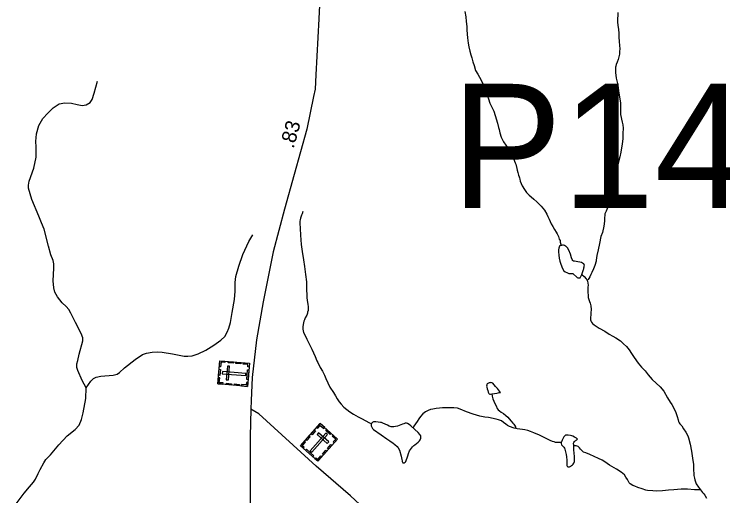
# Model space of a CAD drawing. Extents: x 2126262 to 2293712, y 749403 to 919119.
# Drawn here: x 2257124 to 2263203, y 848879 to 853011 of the extents above; entities that cross this region are included whole.
import ezdxf

# ---------------------------------------------------------------- set-up
doc = ezdxf.new("R2010")
doc.units = 0
for name, color, linetype in [('Exist Cultural Cemetery CELL', 7, 'Continuous'), ('Exist Hydrographic Creek Single Shore', 7, 'Continuous'), ('Exist Hydrographic Misc Water Feature', 7, 'Continuous'), ('Exist Hydrographic Pond Under 1500 Sq Ft', 7, 'Continuous'), ('Exist Road Secondary Mileage Hundredths English Label', 7, 'Continuous'), ('Exist Road Secondary Structure Pipe Number Label', 7, 'Continuous'), ('Exist Road Secondary Type 51 Attributed', 7, 'Continuous')]:
    doc.layers.add(name, color=color, linetype=linetype)

msp = doc.modelspace()

# ---------------------------------------------------------------- linework, layer by layer
at = {"layer": 'Exist Cultural Cemetery CELL'}
for points in [[(2258871.4, 849839.6), (2258888, 850038), (2259141.7, 850016.8), (2259125.1, 849818.4)], [(2258931.2, 850034.5), (2258930.2, 850023.2), (2258898.2, 850025.9), (2258894.8, 849985.4), (2258883.7, 849986.4), (2258888, 850038.1)], [(2259003.1, 850017), (2258959.9, 850020.6), (2258960.9, 850032), (2259004, 850028.3)], [(2259068.8, 850011.5), (2259025.6, 850015.1), (2259026.5, 850026.4), (2259069.7, 850022.8)], [(2259139, 849983.7), (2259127.5, 849984.7), (2259129.3, 850006.6), (2259089.1, 850010), (2259090, 850021.1), (2259141.7, 850016.8)], [(2258877.6, 849913.4), (2258881.9, 849965.1), (2258893.2, 849964.1), (2258888.9, 849912.5)], [(2258909.7, 849945.8), (2258908.1, 849927.2), (2259110.2, 849910.3), (2259111.7, 849928.9)], [(2258942.6, 849874.6), (2258961.2, 849873.1), (2258971, 849990.4), (2258952.4, 849992)], [(2259118.5, 849876.6), (2259125.5, 849961.1), (2259136.9, 849960.2), (2259129.8, 849875.6)], [(2258914.5, 849836), (2258915.5, 849847.3), (2258883.4, 849850), (2258886.8, 849890.4), (2258875.7, 849891.4), (2258871.4, 849839.6)], [(2258988.4, 849829.8), (2258945.3, 849833.4), (2258946.2, 849844.8), (2258989.4, 849841.2)], [(2259055.4, 849824.2), (2259012.2, 849827.8), (2259013.2, 849839.1), (2259056.3, 849835.5)], [(2259127.8, 849851.3), (2259116.4, 849852.3), (2259114.5, 849830.4), (2259074.3, 849833.7), (2259073.3, 849822.7), (2259125, 849818.3)], [(2259748.9, 849498.6), (2259897.7, 849366.2), (2259728.4, 849176), (2259579.7, 849308.3)], [(2259720.1, 849466.2), (2259728.6, 849458.7), (2259750, 849482.7), (2259780.3, 849455.8), (2259787.7, 849464.1), (2259748.9, 849498.6)], [(2259810.9, 849404.2), (2259796.9, 849416.6), (2259662.1, 849265.1), (2259676.1, 849252.7)], [(2259670.8, 849410.8), (2259699.6, 849443.2), (2259708.1, 849435.6), (2259679.3, 849403.2)], [(2259734.2, 849420.6), (2259721.8, 849406.6), (2259809.7, 849328.4), (2259822.1, 849342.3)], [(2259804.2, 849449.3), (2259843, 849414.9), (2259835.4, 849406.4), (2259796.7, 849440.8)], [(2259868.9, 849333.8), (2259860.4, 849341.3), (2259881.8, 849365.4), (2259851.5, 849392.3), (2259858.9, 849400.7), (2259897.7, 849366.2)], [(2259604.4, 849286.4), (2259612, 849295), (2259595.6, 849309.6), (2259622.5, 849339.8), (2259614.2, 849347.2), (2259579.7, 849308.4)], [(2259626.1, 849360.6), (2259654.9, 849393), (2259663.4, 849385.4), (2259634.6, 849353)], [(2259630.2, 849278.7), (2259693.6, 849222.3), (2259686, 849213.8), (2259622.6, 849270.2)], [(2259811.8, 849286.8), (2259840.6, 849319.1), (2259849.1, 849311.6), (2259820.3, 849279.2)], [(2259703.7, 849198), (2259711.3, 849206.6), (2259727.7, 849192), (2259754.6, 849222.2), (2259762.9, 849214.8), (2259728.4, 849176)], [(2259767.9, 849237.6), (2259796.7, 849269.9), (2259805.2, 849262.3), (2259776.5, 849230)]]:
    msp.add_lwpolyline(points, close=True, dxfattribs=at)
at = {"layer": 'Exist Hydrographic Creek Single Shore'}
for points in [[(2262039.5, 850725.4), (2262041.4, 850722.1), (2262045.6, 850704), (2262047.6, 850687.5), (2262045.9, 850667.9), (2262046.3, 850640), (2262046.5, 850619.6), (2262046.8, 850603.9), (2262048.7, 850580.2), (2262052.9, 850563.7), (2262059.4, 850546.2), (2262065, 850530.7), (2262071.4, 850508.3), (2262073.8, 850478), (2262072.2, 850448.5), (2262070.1, 850430.5), (2262068.4, 850409.9), (2262068.3, 850404.3), (2262069.3, 850389.6), (2262070.7, 850380.3), (2262076.7, 850368.1), (2262085.4, 850357.1), (2262098.9, 850346.3), (2262143.2, 850316.5), (2262189.6, 850291), (2262229.4, 850267.2), (2262259.9, 850250.1), (2262285.9, 850235.8), (2262326, 850208.7), (2262350.4, 850184.3), (2262376.4, 850159.2), (2262398.8, 850130.8), (2262419.2, 850099.2), (2262443.4, 850065.3), (2262477.8, 850016), (2262506, 849984.3), (2262536.2, 849952.5), (2262562.7, 849918.5), (2262596.9, 849876.8), (2262665.5, 849815.3), (2262697.8, 849777.9), (2262728.5, 849719.9), (2262752.6, 849683.9), (2262765, 849664), (2262785.2, 849626.8), (2262799.3, 849592.8), (2262811.7, 849559.1), (2262820, 849531), (2262824, 849516.8), (2262828.3, 849506.9), (2262834.4, 849496.9), (2262850.4, 849479.5), (2262866.6, 849453), (2262885, 849425.3), (2262903.1, 849393.8), (2262909.6, 849375.6), (2262922.9, 849322.2), (2262934.1, 849261.3), (2262942.8, 849203.7), (2262951.4, 849147.8), (2262951.7, 849128.1), (2262952.1, 849100.2), (2262954.1, 849072.3), (2262955.7, 849052.6), (2262959.5, 849031.2), (2262962.9, 849018), (2262965.6, 849007.1), (2262974.9, 848982.3), (2262993.3, 848954), (2263011.6, 848930.7), (2263011.5, 848930.1)], [(2263011.5, 848930.1), (2263029.5, 848909), (2263039.7, 848896.7), (2263048, 848885), (2263061.9, 848859.1)]]:
    msp.add_lwpolyline(points, dxfattribs=at)
at = {"layer": 'Exist Hydrographic Misc Water Feature'}
for points in [[(2260990.9, 853034.4), (2260997.2, 852988.3), (2261001.6, 852948.9), (2261006, 852904.5), (2261006, 852876.6), (2261010.8, 852838.8), (2261012.8, 852808.3), (2261019.4, 852763.2), (2261025.6, 852730.9), (2261034.1, 852694.6), (2261042.3, 852662.7), (2261050.3, 852636.9), (2261058.7, 852603.3), (2261069.2, 852570.3), (2261082.4, 852528), (2261102.1, 852495.8), (2261116, 852469.9), (2261150.4, 852403.6), (2261170.9, 852350.7), (2261181.3, 852328.5), (2261185.4, 852307.7), (2261193.8, 852284.6), (2261203.9, 852248.3), (2261238.5, 852178.7), (2261250.9, 852142.4), (2261271.5, 852077.3), (2261279.9, 852039.4), (2261284.1, 852021.3), (2261290.1, 851993.3), (2261302.8, 851955.3), (2261315, 851927.2), (2261321, 851917.2), (2261341, 851887.3), (2261363.4, 851855.7), (2261373.6, 851842.3), (2261406.2, 851771.8), (2261422.5, 851736.3), (2261426.6, 851724.8), (2261435, 851688.5), (2261439.3, 851672.7), (2261445.1, 851652.2), (2261451.5, 851630.8), (2261455.5, 851616.6), (2261458.2, 851606), (2261461.6, 851594.5), (2261465.8, 851578.7), (2261473, 851558.8), (2261482.4, 851537.3), (2261501.4, 851507.4), (2261519.9, 851482.4), (2261543.1, 851459), (2261559.2, 851443.9), (2261581.1, 851425.4), (2261607.4, 851400.2), (2261643.7, 851362.7), (2261659.8, 851346.7), (2261674.2, 851328.3), (2261692.6, 851296.8), (2261702.6, 851274.6), (2261712.9, 851251.4), (2261731.2, 851213.3), (2261745.4, 851189.1), (2261759.7, 851165.2), (2261773.6, 851141.9), (2261781.9, 851127.6)], [(2262302.4, 853024.2), (2262302.6, 853000.6), (2262300.7, 852974.4), (2262301, 852942.2), (2262303.5, 852915.9), (2262307.9, 852878.1), (2262309.9, 852848.6), (2262312.2, 852814.1), (2262314.7, 852776.3), (2262316.9, 852742.8), (2262319.2, 852712.3), (2262318.1, 852689.3), (2262315.7, 852666.4), (2262310.6, 852643.6), (2262304.6, 852623.3), (2262296.6, 852599.6), (2262288.6, 852578.4), (2262284.4, 852564.7), (2262282.5, 852556.6), (2262281.4, 852531), (2262282.9, 852510.6), (2262289.4, 852461.9), (2262300, 852416.8), (2262304.1, 852378), (2262310.7, 852334.6), (2262319.2, 852284.2), (2262325.3, 852246.4), (2262325.5, 852206.3), (2262326.3, 852150.6), (2262339, 852084.7), (2262345.1, 852062.3), (2262347.4, 852032.7), (2262345.5, 851988.5), (2262344.2, 851940.9), (2262340.7, 851898.3), (2262327.1, 851826.5), (2262319.7, 851788.2), (2262311.8, 851754.6), (2262300.3, 851706.6), (2262291, 851650.1), (2262281.3, 851597.8), (2262273.2, 851553), (2262267.8, 851531.8), (2262254.3, 851480.3), (2262245, 851442.8), (2262235.2, 851411.8), (2262227.4, 851385.7), (2262201.8, 851321.6), (2262196, 851310.3), (2262192.1, 851297.9), (2262189.6, 851284.8), (2262188.5, 851266.8), (2262188.5, 851235), (2262181.1, 851191.5), (2262169.8, 851139.3), (2262157.9, 851102.8), (2262144.6, 851044.7), (2262132.9, 850988.5), (2262123.4, 850941.1), (2262118, 850900.9), (2262115.8, 850892.7), (2262106.2, 850856.2), (2262092.5, 850826), (2262078.7, 850796.1), (2262071.1, 850776.6), (2262061.2, 850757.8), (2262053, 850744.1), (2262047.3, 850736.1), (2262039.5, 850725.4)], [(2257740.3, 849806.7), (2257706.4, 849868.9), (2257668.4, 849953.7), (2257660.8, 849979.7), (2257661.9, 850012.3), (2257669.5, 850041.6), (2257681.4, 850095.9), (2257714, 850208.2), (2257712.9, 850235.3), (2257698.8, 850271.1), (2257651, 850366.7), (2257609.8, 850447.1), (2257593.5, 850476.4), (2257569.6, 850502.5), (2257534.9, 850535.1), (2257494.7, 850587.6), (2257471.9, 850627.7), (2257463.2, 850663.6), (2257456.7, 850722.2), (2257463.2, 850831.9), (2257463.2, 850870), (2257457.8, 850898.2), (2257437.2, 850947.1), (2257417.1, 851021.4), (2257381.3, 851165.8), (2257358.5, 851222.3), (2257335.7, 851277.7), (2257273.8, 851422.2), (2257247.7, 851519.2), (2257246.7, 851543.1), (2257251, 851577.8), (2257291.2, 851690.8), (2257311.8, 851785.3), (2257311.8, 851868.9), (2257310.7, 851921), (2257311.8, 851949.7), (2257316.1, 851983.4), (2257335.7, 852056.2), (2257369.3, 852114.8), (2257411.7, 852160.4), (2257457.3, 852206.1), (2257510.4, 852241.9), (2257559.3, 852249.5), (2257616.8, 852247.3), (2257664.6, 852236.5), (2257706.5, 852228.4), (2257740.1, 852232.8), (2257776, 852254.5), (2257793.3, 852279.5), (2257810.7, 852332.7), (2257838.9, 852434.8)], [(2259599.3, 851318.2), (2259593.4, 851299.3), (2259591.3, 851293.8), (2259587.5, 851285.7), (2259579.8, 851261.2), (2259576.2, 851245.6), (2259574, 851235.8), (2259574.3, 851217.7), (2259576.3, 851171.8), (2259581, 851115.3), (2259585.6, 851035.5), (2259594.5, 850973.9), (2259605.2, 850903.8), (2259613.5, 850847.9), (2259624.2, 850778.1), (2259630.8, 850715.7), (2259631.1, 850681.9), (2259631.5, 850640.2), (2259633.8, 850609.7), (2259633.9, 850581.8), (2259638.2, 850553.8), (2259642.6, 850524.2), (2259644.7, 850500.6), (2259645, 850482.5), (2259645, 850468.4), (2259641.1, 850453.7), (2259639.3, 850446.5), (2259633.1, 850430.3), (2259619.4, 850406), (2259613.5, 850389.7), (2259609.7, 850378.3), (2259605.7, 850362), (2259600.2, 850333.2), (2259600.4, 850309.6), (2259606.7, 850281.6), (2259616.7, 850260), (2259635.3, 850224.2), (2259657.6, 850176.2), (2259677.8, 850138.1), (2259692.3, 850106.6), (2259706.4, 850074.5), (2259721, 850037.1), (2259728.9, 850023.2), (2259747.4, 849980.8), (2259769.7, 849947.6), (2259786, 849915.4), (2259798.2, 849885.6), (2259814.5, 849849.9), (2259833.1, 849810.1), (2259863.3, 849766.2), (2259881.4, 849736.3), (2259895.6, 849712.1), (2259911.8, 849686.5), (2259928.1, 849664.8), (2259952.6, 849641.3), (2259976.4, 849621.2), (2260002.6, 849600.9), (2260034.9, 849579.6), (2260075.2, 849558.4), (2260103.4, 849542.1), (2260171.5, 849504.6), (2260187.1, 849498.7)], [(2257740.3, 849806.7), (2257780.4, 849862.1), (2257805.4, 849886), (2257827.1, 849897.9), (2257868.4, 849906.6), (2257971.5, 849914.2), (2258008.4, 849922.9), (2258027.9, 849938.1), (2258069.2, 849976.1), (2258160.4, 850047.8), (2258223.7, 850090.9), (2258259.5, 850101.8), (2258307.2, 850112.7), (2258349.6, 850113.8), (2258394.1, 850110.5), (2258480.9, 850097.5), (2258583, 850077.9), (2258614.5, 850076.8), (2258651.4, 850081.2), (2258701.3, 850098.5), (2258767.5, 850130), (2258835.9, 850172.4), (2258895.6, 850213.7), (2258930.3, 850247.4), (2258952.1, 850284.3), (2258966.2, 850318), (2258980.3, 850366.8), (2258993.3, 850453), (2259012.8, 850564.8), (2259018.3, 850634.4), (2259020.4, 850710.4), (2259025.3, 850760.7), (2259050.3, 850848.7), (2259085, 850950.8), (2259138.2, 851060.5), (2259169.7, 851116.9)], [(2261781.9, 851127.6), (2261792.2, 851103.8), (2261800.3, 851081.3), (2261806.5, 851068.1), (2261808.6, 851055.9), (2261812.5, 851037.8), (2261812.9, 851026.3)], [(2261994.1, 850778.8), (2262014.7, 850760.4), (2262029.4, 850742), (2262035.4, 850733.7), (2262039.5, 850725.4)], [(2257123.6, 848786.9), (2257209.9, 848903.5), (2257255.5, 848955.7), (2257288, 848996.9), (2257305.4, 849023), (2257329.3, 849070.8), (2257346.6, 849104.5), (2257377, 849162.5), (2257396.6, 849190.7), (2257434.6, 849232), (2257506.2, 849316.7), (2257578.9, 849392.7), (2257646.9, 849448.7), (2257681.6, 849486.7), (2257701.2, 849533.4), (2257715.3, 849589.9), (2257738.1, 849713.7), (2257740.3, 849806.7)], [(2261221.3, 849753.4), (2261225.5, 849733.7), (2261227.6, 849722.1), (2261231.3, 849710.6), (2261239.1, 849692.4), (2261247.5, 849672.5), (2261257.9, 849651), (2261267.9, 849628.8), (2261275.9, 849617.2), (2261285.9, 849607.1), (2261302, 849596.9), (2261320.2, 849585.1), (2261342.4, 849567.2), (2261358.2, 849553.1), (2261370.7, 849539.8), (2261387.4, 849520.4), (2261401.8, 849503), (2261410.4, 849493), (2261417.2, 849486.3), (2261425.4, 849470.4), (2261428.4, 849456.6)], [(2261428.4, 849456.6), (2261413.7, 849460.1), (2261374.3, 849473.1), (2261355.1, 849483.3), (2261340.9, 849495.1), (2261320.9, 849509.6), (2261304.8, 849523.1), (2261277.4, 849530.9), (2261258.8, 849537.2), (2261192.8, 849550), (2261160.8, 849553.9), (2261118.3, 849561.4), (2261060.6, 849579), (2261004.3, 849600.5), (2260950, 849623.9), (2260925.8, 849630), (2260894.1, 849633.3), (2260889.8, 849633.4), (2260827.9, 849634.7), (2260798, 849634.3), (2260772.1, 849632.5), (2260743.5, 849628.9), (2260714.8, 849623.9), (2260696.4, 849619.3), (2260674.8, 849610.6), (2260652.3, 849598.9), (2260628.7, 849581.4), (2260609.5, 849558.8), (2260595, 849538.5), (2260581.1, 849516.8), (2260567.5, 849496.4), (2260553.7, 849476.3), (2260545.5, 849463.4)], [(2261817.2, 849336), (2261790.3, 849335.9), (2261768, 849337), (2261756.3, 849341.5), (2261742.2, 849345.1), (2261722.4, 849352.7), (2261704.2, 849362.9), (2261669.8, 849380), (2261629.9, 849399.9), (2261582.8, 849420.5), (2261553.8, 849432.6), (2261531.3, 849439.7), (2261503.6, 849445.2), (2261485.6, 849447.8), (2261437.5, 849454.7), (2261428.4, 849456.6)], [(2263011.5, 848930.1), (2262961.4, 848931.7), (2262899.5, 848935.7), (2262845.4, 848936.8), (2262815.5, 848934.8), (2262783.6, 848932.2), (2262737.6, 848928.2), (2262684.4, 848922.7), (2262635.7, 848918.8), (2262603.6, 848921.1), (2262557.5, 848924.7), (2262541.8, 848928.3), (2262509.9, 848940.5), (2262475.4, 848951.7), (2262449.7, 848961.4), (2262431.5, 848969), (2262409.1, 848983.6), (2262399.4, 848991), (2262395, 849000.9), (2262385, 849020.8), (2262370.9, 849040.8), (2262358.5, 849058.4), (2262332.5, 849082.6), (2262292.3, 849108), (2262230.1, 849143.7), (2262191.6, 849170.8), (2262169.3, 849185.3), (2262137.4, 849200.8), (2262063.4, 849234.1), (2262026.9, 849247.3), (2262008.4, 849254.9), (2262000, 849261.7), (2261992.6, 849269.4), (2261982.7, 849281), (2261974.7, 849291.1), (2261968.2, 849297.7), (2261960.8, 849302.8), (2261954.3, 849305.3), (2261944.5, 849307.1), (2261934.4, 849308.9), (2261924.2, 849310.1)]]:
    msp.add_lwpolyline(points, dxfattribs=at)
at = {"layer": 'Exist Hydrographic Pond Under 1500 Sq Ft'}
for points in [[(2261812.9, 851026.3), (2261810.9, 851025.4), (2261802.9, 851019.9), (2261797.8, 851010.9), (2261795, 851003.7), (2261793.1, 850989.6), (2261793.4, 850971.6), (2261795.7, 850943), (2261799.8, 850917.3), (2261805.9, 850893.6), (2261814.2, 850867.8), (2261828.5, 850829.8), (2261840.5, 850809.9), (2261849.5, 850800.9), (2261864.8, 850794), (2261882.4, 850787.1), (2261899.1, 850785.1), (2261910.9, 850786.5), (2261915.5, 850786.4), (2261918.7, 850784.7), (2261951.3, 850755.1), (2261954.8, 850752.7), (2261959, 850750), (2261963.3, 850749.3), (2261968.5, 850748.2), (2261973.1, 850749.1), (2261978.4, 850750.6), (2261983.4, 850755.4), (2261989.2, 850767.4), (2261994.1, 850778.8)], [(2261994.1, 850778.8), (2262008.7, 850819.5), (2262009.8, 850827.7), (2262011.3, 850835.2), (2262013.4, 850843.4), (2262014.9, 850851.5), (2262015.1, 850858.1), (2262014.1, 850861.4), (2262012.3, 850865.4), (2262008.1, 850869.7), (2262000.7, 850875.5), (2261991.9, 850879.9), (2261943.9, 850889.1), (2261929.8, 850891), (2261922, 850892.8), (2261916.8, 850897.9), (2261909.8, 850906.9), (2261905.8, 850921), (2261897.3, 850952.4), (2261883.2, 850985.5), (2261869.9, 851007.1), (2261859, 851017.8), (2261853.2, 851022.2), (2261844, 851025.7), (2261836.5, 851028.1), (2261828.7, 851028.3), (2261818.8, 851027.8), (2261812.9, 851026.3)], [(2261221.3, 849753.4), (2261224.6, 849754.4), (2261244.7, 849756.2), (2261265.1, 849760.1), (2261276.6, 849763.1), (2261284.9, 849765.2), (2261296.7, 849766.6), (2261270.2, 849801), (2261254.2, 849818.4), (2261230.8, 849844.4), (2261222.6, 849847.9), (2261213.8, 849850.4), (2261206.9, 849849.8), (2261199, 849848.4), (2261192.8, 849846.9), (2261188.1, 849844.3), (2261182.7, 849838.9), (2261180, 849834), (2261177.3, 849827.5), (2261176.8, 849819.3), (2261178.2, 849810.1), (2261182.5, 849796.2), (2261186.2, 849783.7), (2261191.1, 849768.8), (2261194.5, 849758.3), (2261198.7, 849753.9), (2261205.2, 849752.1), (2261210.8, 849752), (2261221.3, 849753.4)], [(2260187.1, 849498.7), (2260185.6, 849492.8), (2260185.9, 849487.3), (2260187.7, 849479), (2260192, 849467.4), (2260198, 849457.5), (2260206.1, 849449.1), (2260272.6, 849401.8), (2260320.8, 849368), (2260345.7, 849350.1), (2260374.8, 849330.8), (2260389, 849320.7), (2260409.7, 849302.2), (2260417.3, 849291.2), (2260428.3, 849270.7), (2260444, 849219.5), (2260450, 849192.1), (2260451.1, 849180.6), (2260452.6, 849173.4), (2260455.4, 849167.4), (2260459.3, 849163.4), (2260465.1, 849162.3), (2260470.4, 849163.8), (2260478.4, 849167.9), (2260482.4, 849173.4), (2260499.9, 849223.9), (2260505.5, 849241.2), (2260515.5, 849266.2), (2260523.6, 849277.5), (2260531.4, 849288.2), (2260541.4, 849298.5), (2260552.2, 849309.7), (2260560.5, 849316.1), (2260588.8, 849338.5), (2260599.9, 849350.7), (2260606.7, 849360.4), (2260612.6, 849375.1), (2260613.7, 849384.9), (2260612.3, 849393.8), (2260605, 849405.4), (2260590.9, 849422.1), (2260561.9, 849448.3), (2260545.5, 849463.4)], [(2260545.5, 849463.4), (2260541.6, 849465.8), (2260525.5, 849480.2), (2260511.3, 849492), (2260499.3, 849498.8), (2260489.6, 849501.3), (2260479.4, 849501.5), (2260467.5, 849497.8), (2260455.3, 849493.1), (2260441.4, 849487.5), (2260425.5, 849481.3), (2260411.6, 849476.7), (2260396.2, 849473.7), (2260381.7, 849472.4), (2260357.7, 849472.2), (2260348.3, 849474), (2260341.8, 849476.5), (2260325.5, 849484.4), (2260285.6, 849503.9), (2260275.5, 849507.4), (2260265.4, 849509.2), (2260245.4, 849511.3), (2260225.4, 849513.3), (2260207.4, 849513), (2260199.5, 849511.6), (2260193.5, 849506.8), (2260188.1, 849501), (2260187.1, 849498.7)], [(2261924.2, 849310.1), (2261924, 849315.7), (2261922.6, 849324.9), (2261922.7, 849330.5), (2261924.4, 849336.4), (2261930.2, 849344.5), (2261936.2, 849350.9), (2261941.9, 849354.7), (2261948.9, 849360.5), (2261957.9, 849366.8), (2261948.1, 849372.6), (2261931.6, 849382.8), (2261915.7, 849390.7), (2261907.6, 849394.8), (2261895.5, 849398.3), (2261877.5, 849400.3), (2261861.8, 849400), (2261854.2, 849398.5), (2261849.6, 849396), (2261844.2, 849391.2), (2261838.9, 849386.4), (2261832.1, 849373.4), (2261826.6, 849363), (2261824.2, 849358.1), (2261821.4, 849348.4), (2261819.6, 849342.5), (2261817.2, 849336)], [(2261817.2, 849336), (2261817.1, 849332), (2261817.3, 849327.1), (2261820.4, 849317.9), (2261824.2, 849312.2), (2261834.5, 849302.2), (2261838.7, 849297.2), (2261843.7, 849287.9), (2261846.5, 849279.6), (2261857.3, 849245.9), (2261860.3, 849232.7), (2261863.5, 849214.6), (2261865.5, 849185.7), (2261865.6, 849174.2), (2261863.9, 849155.6), (2261864.1, 849148), (2261865.9, 849138.2), (2261868.1, 849132.5), (2261872.2, 849128.2), (2261878.1, 849128.1), (2261886.7, 849129.5), (2261898.9, 849135.2), (2261903.9, 849138.4), (2261913.9, 849146.3), (2261917.9, 849150.2), (2261924, 849158.3), (2261927.8, 849164.8), (2261929.6, 849172.9), (2261929.7, 849195.2), (2261929.4, 849210.6), (2261926.9, 849251), (2261925, 849269.1), (2261924.6, 849297), (2261924.2, 849310.1)]]:
    msp.add_lwpolyline(points, dxfattribs=at)
at = {"layer": 'Exist Road Secondary Type 51 Attributed'}
for points in [[(2259772.8, 853963.6), (2259775.6, 853875.7), (2259774.2, 853703.9), (2259767.3, 853553.1), (2259736.6, 852971.1), (2259710.8, 852490.1), (2259705.2, 852367.3), (2259691.9, 852303.8), (2259633.3, 852024.5), (2259524.5, 851636.4), (2259443.6, 851337.6), (2259346.2, 850971.2), (2259259.7, 850543.9), (2259201.2, 850218.6), (2259165, 849894.7), (2259156.6, 849696.5), (2259153.8, 849623.9)], [(2259153.8, 849623.9), (2259149.6, 849387.9), (2259149.6, 848680.4), (2259165.7, 848157.6), (2259175.5, 847929.5), (2259189.4, 847798.3), (2259209, 847636.3), (2259225.7, 847417), (2259220.1, 847266.2), (2259189.4, 846945.1), (2259178.2, 846728.4), (2259162.2, 846515.5)], [(2261716.5, 846161.2), (2261434, 846730.2), (2261168.3, 847322.9), (2261048.3, 847570), (2260899.7, 847910), (2260824.5, 848075.5), (2260757.5, 848171.8), (2260618.2, 848312.5), (2260010, 848878), (2259715.3, 849133.5), (2259221.5, 849583.1), (2259153.8, 849623.9)]]:
    msp.add_lwpolyline(points, dxfattribs=at)

# ---------------------------------------------------------------- texts
at = {"layer": 'Exist Road Secondary Mileage Hundredths English Label'}
msp.add_text('.83', height=125, rotation=74.33998, dxfattribs=at).set_placement((2259520.3, 851852.8))
at = {"layer": 'Exist Road Secondary Structure Pipe Number Label'}
msp.add_text('P145', height=1066.27, dxfattribs=at).set_placement((2260873, 851347.1))

doc.saveas('drawing.dxf')
